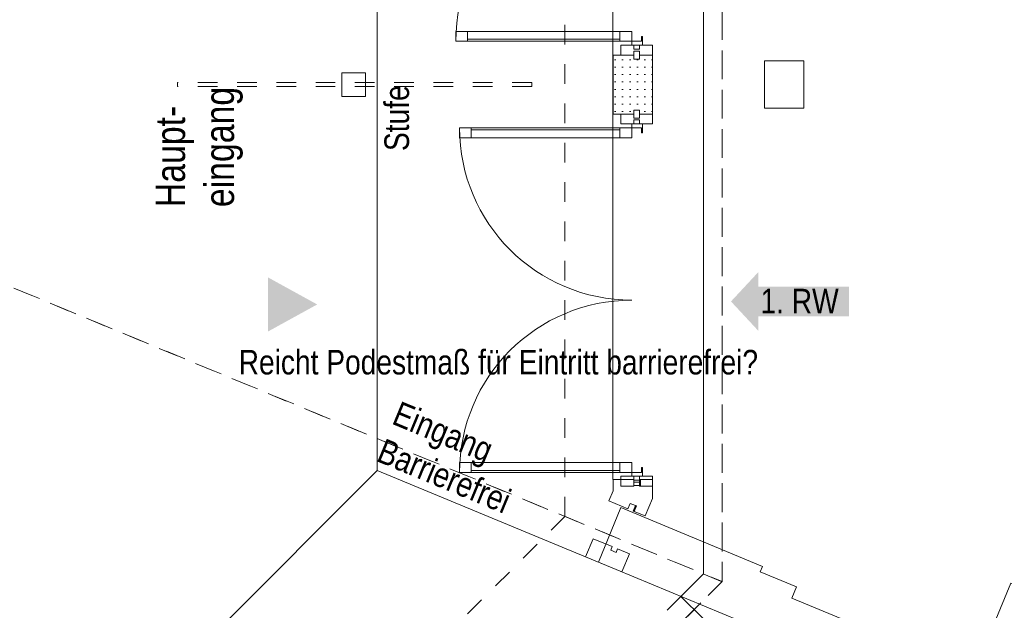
# Model space of a CAD drawing. Header units: metres. Extents: x -89 to 754, y -195 to 69.
# Tile 263 of 327: x 31.85 to 36.85, y 27.76 to 30.77. Entities that reach past the tile are written whole.
import ezdxf

# ---------------------------------------------------------------- set-up
doc = ezdxf.new("R2010")
doc.units = ezdxf.units.M
doc.header["$MEASUREMENT"] = 0
for name, pattern in [('Achse', [0.2, 0.1, -0.05, 0, -0.05]), ('Strichlinie_ eng', [0.115, 0.075, -0.04]), ('Untersicht', [0.1, 0.075, -0.025]), ('Wipeout_Contour', [1, 0, -1])]:
    doc.linetypes.add(name, pattern=pattern)
for name, color, linetype in [('00 Linien_Kreise_Splines', 7, 'Continuous'), ('10 Fassade', 7, 'Continuous'), ('10 mobile Trennwand', 7, 'Continuous'), ('10 Stütze Holz', 7, 'Continuous'), ('10 Wand außen', 7, 'Continuous'), ('30 Dach', 7, 'Continuous'), ('31 Vordach Glas_Stahl', 7, 'Continuous'), ('90 Allgemein Dokumentation', 7, 'Continuous'), ('90 Allgemein Hinweise', 7, 'Continuous'), ('95 Ausführungsplanung Beschriftung', 7, 'Continuous'), ('97 Brandschutz', 7, 'Continuous'), ('@RL_500 Einrichtung', 7, 'Continuous'), ('Abbruch_00 Linien_Kreise_Splines', 7, 'Continuous'), ('Neubau_95 Ausführungsplanung Beschriftung', 7, 'Continuous')]:
    doc.layers.add(name, color=color, linetype=linetype)
doc.styles.add('ERSTELLTER_STIL_3', font='ARIALN.TTF')

# ---------------------------------------------------------------- blocks, each defined once
blk = doc.blocks.new('Gebäudeeingang 27')
at = {"layer": '@RL_500 Einrichtung', "linetype": 'Continuous', "lineweight": 0, "true_color": 0x000000}
blk.add_hatch(color=18, dxfattribs=at).paths.add_polyline_path([(-0.125, 0.1375), (-0.125, -0.1375), (0.125, 0)])
blk = doc.blocks.new('Mobiltrennwand 27')
at = {"layer": '10 mobile Trennwand', "color": 7, "linetype": 'Continuous', "lineweight": 9, "flags": 128}
blk.add_lwpolyline([(0.08, -0.5545), (0.08, 0.5545), (0, 0.5545), (0, -0.5545)], close=True, dxfattribs=at)
blk = doc.blocks.new('Pfeil gerade 27')
at = {"layer": '97 Brandschutz', "linetype": 'Continuous', "lineweight": 18, "true_color": 0x60cd00}
blk.add_hatch(color=72, dxfattribs=at).paths.add_polyline_path([(0.3, 0), (0.1607, 0.1497), (0.1607, 0.0752), (-0.3, 0.0752), (-0.3, -0.0752), (0.1607, -0.0752), (0.1607, -0.1497)])

msp = doc.modelspace()

# ---------------------------------------------------------------- hatches: boundary and pattern name
at = {"layer": '10 Fassade', "linetype": 'Continuous', "lineweight": 9}
h = msp.add_hatch(dxfattribs=at)
h.set_pattern_fill('Gipskarton_0001', color=8, style=0, pattern_type=2)
h.set_pattern_definition([(0, (0, 0), (0, 0.0375), [0, -0.0375])])
h.paths.add_polyline_path([(34.9986, 30.5669), (34.9686, 30.5669), (34.9686, 30.5869), (34.8636, 30.5869), (34.8636, 30.2869), (34.9686, 30.2869), (34.9686, 30.3069), (34.9986, 30.3069), (34.9986, 30.2869), (35.0636, 30.2869), (35.0636, 30.5869), (34.9986, 30.5869)])
at = {"layer": '10 Fassade', "linetype": 'Continuous', "lineweight": 0, "true_color": 0x000000}
for points in [[(35.0036, 28.3984), (35.0036, 28.4284), (34.9986, 28.4284), (34.9986, 28.3984)], [(35.0036, 28.3984), (35.0036, 28.4284), (34.9986, 28.4284), (34.9986, 28.3984)], [(34.9829, 28.2945), (34.9783, 28.2964), (34.9668, 28.2687), (34.9715, 28.2668)], [(34.9829, 28.2945), (34.9783, 28.2964), (34.9668, 28.2687), (34.9715, 28.2668)]]:
    msp.add_hatch(color=18, dxfattribs=at).paths.add_polyline_path(points)

# ---------------------------------------------------------------- linework, layer by layer
at = {"layer": '00 Linien_Kreise_Splines', "color": 7, "linetype": 'Continuous', "lineweight": 9}
msp.add_line((33.6636, 28.4748), (33.6636, 32.399), dxfattribs=at)
at = {"layer": '10 Fassade', "color": 7, "linetype": 'Continuous', "lineweight": 13}
for p, q in [((34.9686, 30.6369), (34.9686, 30.6169)), ((34.9686, 30.6369), (34.9686, 30.6169)), ((34.9986, 30.6169), (34.9686, 30.6169)), ((34.9986, 30.6169), (34.9686, 30.6169)), ((34.9686, 30.6069), (34.9686, 30.5869)), ((34.9986, 30.6069), (34.9686, 30.6069)), ((34.9686, 30.6069), (34.9686, 30.5869)), ((34.9986, 30.6069), (34.9686, 30.6069)), ((34.9986, 30.6369), (34.9986, 30.6169)), ((35.0636, 30.6369), (34.9986, 30.6369)), ((34.9986, 30.6369), (34.9986, 30.6169)), ((35.0636, 30.6369), (34.9986, 30.6369)), ((34.9986, 30.6069), (34.9986, 30.5869)), ((34.9986, 30.6069), (34.9986, 30.5869)), ((35.0636, 30.6369), (35.0636, 30.5869)), ((35.0636, 30.6369), (35.0636, 30.5869)), ((34.8636, 30.5869), (34.8636, 30.2869)), ((34.9036, 30.5869), (34.8636, 30.5869)), ((34.8636, 30.5869), (34.8636, 30.2869)), ((34.9036, 30.5869), (34.8636, 30.5869)), ((34.9686, 30.5869), (34.9036, 30.5869)), ((34.9686, 30.5869), (34.9036, 30.5869)), ((34.9686, 30.5869), (34.9686, 30.5669)), ((34.9686, 30.5869), (34.9686, 30.5669)), ((34.9986, 30.5669), (34.9686, 30.5669)), ((34.9986, 30.5669), (34.9686, 30.5669)), ((34.9986, 30.5869), (34.9986, 30.5669)), ((35.0636, 30.5869), (34.9986, 30.5869)), ((34.9986, 30.5869), (34.9986, 30.5669)), ((35.0636, 30.5869), (34.9986, 30.5869)), ((35.0636, 30.5869), (35.0636, 30.2869)), ((35.0636, 30.5869), (35.0636, 30.2869)), ((34.9686, 30.3069), (34.9686, 30.2869)), ((34.9986, 30.3069), (34.9686, 30.3069)), ((34.9686, 30.3069), (34.9686, 30.2869)), ((34.9986, 30.3069), (34.9686, 30.3069)), ((34.9986, 30.3069), (34.9986, 30.2869)), ((34.9986, 30.3069), (34.9986, 30.2869)), ((34.9036, 30.2869), (34.8636, 30.2869)), ((34.9036, 30.2869), (34.8636, 30.2869)), ((34.9686, 30.2869), (34.9036, 30.2869)), ((34.9686, 30.2869), (34.9036, 30.2869)), ((34.9686, 30.2869), (34.9686, 30.2669)), ((34.9686, 30.2869), (34.9686, 30.2669)), ((34.9986, 30.2669), (34.9686, 30.2669)), ((34.9986, 30.2669), (34.9686, 30.2669)), ((34.9686, 30.2569), (34.9686, 30.2369)), ((34.9986, 30.2569), (34.9686, 30.2569)), ((34.9686, 30.2569), (34.9686, 30.2369)), ((34.9986, 30.2569), (34.9686, 30.2569)), ((35.0636, 30.2869), (34.9986, 30.2869)), ((34.9986, 30.2869), (34.9986, 30.2669)), ((35.0636, 30.2869), (34.9986, 30.2869)), ((34.9986, 30.2869), (34.9986, 30.2669)), ((34.9986, 30.2569), (34.9986, 30.2369)), ((34.9986, 30.2569), (34.9986, 30.2369)), ((35.0636, 30.2869), (35.0636, 30.2369)), ((35.0636, 30.2869), (35.0636, 30.2369)), ((35.0636, 30.2369), (34.9986, 30.2369)), ((35.0636, 30.2369), (34.9986, 30.2369)), ((34.9686, 28.4284), (34.8636, 28.4284)), ((34.9686, 28.4284), (34.8636, 28.4284)), ((34.9686, 28.4452), (34.9686, 28.4284)), ((34.9686, 28.4452), (34.9686, 28.4284)), ((34.9686, 28.4284), (34.9686, 28.4252)), ((34.9686, 28.4284), (34.9686, 28.4252)), ((34.9686, 28.4252), (34.9686, 28.4152)), ((34.9986, 28.4252), (34.9686, 28.4252)), ((34.9686, 28.4252), (34.9686, 28.4152)), ((34.9986, 28.4252), (34.9686, 28.4252)), ((34.9686, 28.4152), (34.9686, 28.3984)), ((34.9986, 28.4152), (34.9686, 28.4152)), ((34.9686, 28.4152), (34.9686, 28.3984)), ((34.9986, 28.4152), (34.9686, 28.4152)), ((34.9986, 28.4452), (34.9986, 28.4284)), ((35.0636, 28.4452), (34.9986, 28.4452)), ((34.9986, 28.4452), (34.9986, 28.4284)), ((35.0636, 28.4452), (34.9986, 28.4452)), ((34.9986, 28.4284), (34.9986, 28.4252)), ((34.9986, 28.4284), (34.9986, 28.4252)), ((34.9986, 28.4252), (34.9986, 28.4152)), ((34.9986, 28.4252), (34.9986, 28.4152)), ((34.9986, 28.4152), (34.9986, 28.3984)), ((34.9986, 28.4152), (34.9986, 28.3984)), ((35.0036, 28.4284), (35.0036, 28.3984)), ((35.0036, 28.4284), (35.0036, 28.3984)), ((35.0636, 28.4452), (35.0636, 28.4284)), ((35.0636, 28.4452), (35.0636, 28.4284)), ((35.0636, 28.4284), (35.0636, 28.3952)), ((35.0636, 28.4284), (35.0636, 28.3952)), ((34.9686, 28.3952), (34.9036, 28.3952)), ((34.9686, 28.3952), (34.9036, 28.3952)), ((34.9686, 28.3984), (34.9686, 28.3952)), ((34.9686, 28.3984), (34.9686, 28.3952)), ((35.0036, 28.3984), (34.9986, 28.3984)), ((34.9986, 28.3984), (34.9986, 28.3952)), ((35.0036, 28.3984), (34.9986, 28.3984)), ((34.9986, 28.3984), (34.9986, 28.3952)), ((35.0636, 28.3952), (34.9986, 28.3952)), ((35.0636, 28.3952), (34.9986, 28.3952)), ((34.8421, 28.3204), (34.9391, 28.2802)), ((34.8421, 28.3204), (34.9391, 28.2802)), ((34.9506, 28.3079), (34.9391, 28.2802)), ((34.9506, 28.3079), (34.9391, 28.2802)), ((34.9783, 28.2964), (34.9668, 28.2687)), ((34.9783, 28.2964), (34.9668, 28.2687)), ((34.9829, 28.2945), (34.9715, 28.2668)), ((34.9829, 28.2945), (34.9715, 28.2668)), ((34.9783, 28.2964), (34.9829, 28.2945)), ((34.9783, 28.2964), (34.9829, 28.2945)), ((34.7624, 28.1279), (34.7241, 28.0355)), ((34.7624, 28.1279), (34.7241, 28.0355)), ((34.7624, 28.1279), (34.8594, 28.0877)), ((34.7624, 28.1279), (34.8594, 28.0877)), ((34.8594, 28.0877), (34.8517, 28.0692)), ((34.8594, 28.0877), (34.8517, 28.0692)), ((34.8517, 28.0692), (34.8795, 28.0577)), ((34.8517, 28.0692), (34.8795, 28.0577)), ((34.8871, 28.0762), (34.8795, 28.0577)), ((34.8871, 28.0762), (34.8795, 28.0577)), ((34.8871, 28.0762), (34.9472, 28.0514)), ((34.8871, 28.0762), (34.9472, 28.0514)), ((34.9472, 28.0514), (34.9089, 27.959)), ((34.9472, 28.0514), (34.9089, 27.959)), ((34.7241, 28.0355), (34.9089, 27.959)), ((34.7241, 28.0355), (34.9089, 27.959)), ((35.2088, 27.8347), (35.1381, 27.764)), ((35.2088, 27.8347), (35.3219, 27.7216))]:
    msp.add_line(p, q, dxfattribs=at)
at = {"layer": '10 Fassade', "color": 7, "linetype": 'Continuous', "lineweight": 9}
for q in [(35.1381, 27.764), (35.3219, 27.7216)]:
    msp.add_line((35.2088, 27.8347), q, dxfattribs=at)
at = {"layer": '10 Fassade', "color": 7, "linetype": 'Continuous', "lineweight": 13, "flags": 128}
for points in [[(35.0136, 30.6369), (35.0136, 30.6819), (35.0086, 30.6819), (35.0086, 30.6569), (34.9586, 30.6569), (34.9586, 30.6369)], [(35.0136, 30.6369), (35.0136, 30.6819), (35.0086, 30.6819), (35.0086, 30.6569), (34.9586, 30.6569), (34.9586, 30.6369)], [(34.9586, 30.2369), (34.9586, 30.2169), (35.0086, 30.2169), (35.0086, 30.1919), (35.0136, 30.1919), (35.0136, 30.2369)], [(34.9586, 30.2369), (34.9586, 30.2169), (35.0086, 30.2169), (35.0086, 30.1919), (35.0136, 30.1919), (35.0136, 30.2369)], [(35.0136, 28.4452), (35.0136, 28.4902), (35.0086, 28.4902), (35.0086, 28.4652), (34.9586, 28.4652), (34.9586, 28.4452)], [(35.0136, 28.4452), (35.0136, 28.4902), (35.0086, 28.4902), (35.0086, 28.4652), (34.9586, 28.4652), (34.9586, 28.4452)]]:
    msp.add_lwpolyline(points, close=True, dxfattribs=at)
for points in [[(34.8636, 28.4284), (34.8636, 28.3722), (34.8421, 28.3204)], [(34.8636, 28.4284), (34.8636, 28.3722), (34.8421, 28.3204)], [(35.0636, 28.4284), (35.0036, 28.4284), (34.9986, 28.4284)], [(35.0636, 28.4284), (35.0036, 28.4284), (34.9986, 28.4284)], [(34.9986, 28.3984), (34.9836, 28.3984), (34.9686, 28.3984)], [(34.9986, 28.3984), (34.9836, 28.3984), (34.9686, 28.3984)], [(35.0636, 28.3952), (35.0636, 28.3324), (35.0269, 28.2438)], [(35.0636, 28.3952), (35.0636, 28.3324), (35.0269, 28.2438)], [(34.9506, 28.3079), (34.9645, 28.3022), (34.9783, 28.2964)], [(34.9506, 28.3079), (34.9645, 28.3022), (34.9783, 28.2964)], [(34.9668, 28.2687), (34.9715, 28.2668), (35.0269, 28.2438)], [(34.9668, 28.2687), (34.9715, 28.2668), (35.0269, 28.2438)]]:
    msp.add_lwpolyline(points, dxfattribs=at)
at = {"layer": '10 Stütze Holz', "color": 7, "linetype": 'Continuous', "lineweight": 13, "flags": 128}
msp.add_lwpolyline([(35.8336, 30.3169), (35.8336, 30.5569), (35.6336, 30.5569), (35.6336, 30.3169)], close=True, dxfattribs=at)
msp.add_lwpolyline([(35.7736, 27.8254), (35.7975, 27.8831), (35.6127, 27.9597)], dxfattribs=at)
at = {"layer": '10 Wand außen', "color": 7, "linetype": 'Continuous', "lineweight": 9, "flags": 128}
for points in [[(34.9036, 28.2859), (34.7888, 28.0087)], [(35.6242, 27.9874), (34.9036, 28.2859)], [(34.7888, 28.0087), (35.5094, 27.7102)], [(35.6127, 27.9597), (35.6242, 27.9874)], [(36.6975, 27.4427), (35.7736, 27.8254)]]:
    msp.add_lwpolyline(points, dxfattribs=at)
at = {"layer": '30 Dach', "color": 7, "linetype": 'Strichlinie_ eng', "lineweight": 9}
msp.add_line((34.6189, 28.2414), (31.514, 25.1366), dxfattribs=at)
at = {"layer": '31 Vordach Glas_Stahl', "color": 7, "linetype": 'Achse', "lineweight": 9}
for p, q in [((35.4186, 27.9103), (35.4186, 32.9636)), ((31.8453, 24.3369), (35.4186, 27.9103))]:
    msp.add_line(p, q, dxfattribs=at)
at = {"layer": '31 Vordach Glas_Stahl', "color": 7, "linetype": 'Untersicht', "lineweight": 13, "flags": 128}
for points in [[(35.4186, 32.9636), (35.4186, 27.9096)], [(35.4186, 32.9636), (35.4186, 27.9096)], [(35.4186, 27.9103), (31.8453, 24.337)], [(35.4186, 27.9103), (31.8453, 24.337)]]:
    msp.add_lwpolyline(points, dxfattribs=at)
at = {"layer": '31 Vordach Glas_Stahl', "color": 7, "linetype": 'Continuous', "lineweight": 13, "flags": 128}
msp.add_lwpolyline([(33.4836, 30.4969), (33.4836, 30.3769), (33.6036, 30.3769), (33.6036, 30.4969)], close=True, dxfattribs=at)
at = {"layer": '31 Vordach Glas_Stahl', "color": 7, "linetype": 'Untersicht', "lineweight": 9, "flags": 128}
for points in [[(32.6476, 30.4469), (32.6476, 30.4269)], [(34.4509, 30.4469), (32.6476, 30.4469)], [(32.6476, 30.4469), (32.6476, 30.4269)], [(34.4509, 30.4469), (32.6476, 30.4469)], [(34.4509, 30.4269), (32.6476, 30.4269)], [(34.4509, 30.4269), (32.6476, 30.4269)], [(34.4509, 30.4469), (34.4509, 30.4269)], [(34.4509, 30.4469), (34.4509, 30.4269)]]:
    msp.add_lwpolyline(points, dxfattribs=at)
at = {"layer": '90 Allgemein Dokumentation', "color": 7, "linetype": 'Continuous', "lineweight": 9}
msp.add_line((33.6636, 28.4748), (31.1659, 25.9771), dxfattribs=at)
at = {"layer": 'Abbruch_00 Linien_Kreise_Splines', "color": 7, "linetype": 'Continuous', "lineweight": 9}
for p, q in [((35.3236, 27.9495), (35.3236, 32.9243)), ((34.7888, 28.0087), (34.9036, 28.2859)), ((35.2088, 27.8347), (35.3236, 27.9495))]:
    msp.add_line(p, q, dxfattribs=at)

# ---------------------------------------------------------------- block references
at = {"layer": '10 mobile Trennwand', "color": 7, "linetype": 'Continuous', "lineweight": 9, "rotation": 337.4999999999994}
msp.add_blockref('Mobiltrennwand 27', (36.6755, 27.3896), dxfattribs=at)
at = {"layer": '97 Brandschutz', "color": 7, "linetype": 'Continuous', "lineweight": 13, "xscale": -1}
msp.add_blockref('Pfeil gerade 27', (35.7636, 29.3343), dxfattribs=at)
at = {"layer": '@RL_500 Einrichtung', "color": 253, "linetype": 'Continuous', "lineweight": 13, "true_color": 0x9f9f9f}
msp.add_blockref('Gebäudeeingang 27', (33.2336, 29.319), dxfattribs=at)

# ---------------------------------------------------------------- texts
at = {"layer": '90 Allgemein Hinweise', "color": 6, "linetype": 'Continuous', "lineweight": 18, "insert": (32.9592, 28.9614), "char_height": 0.125, "attachment_point": 7, "style": 'ERSTELLTER_STIL_3'}
msp.add_mtext('\\A1;{\\pql;\\fArial Narrow|b0|i0|c0|p0;\\W1.000000;Reicht Podestmaß für \\fArial Narrow|b0|i0|c0|p0;\\W1.000000;E\\fArial Narrow|b0|i0|c0|p0;\\W1.000000;intritt barrierefrei?}', dxfattribs=at)
at = {"layer": '95 Ausführungsplanung Beschriftung', "color": 7, "linetype": 'Continuous', "lineweight": 9, "insert": (32.5364, 29.8138), "char_height": 0.15, "attachment_point": 1, "rotation": 90, "line_spacing_factor": 0.996837, "style": 'ERSTELLTER_STIL_3'}
msp.add_mtext('\\A1;{\\pql;\\fArial Narrow|b0|i0|c0|p0;\\W1.000000;Haupt\\fArial Narrow|b0|i0|c0|p0;\\W1.000000;-\\P\\pql;\\fArial Narrow|b0|i0|c0|p0;\\W1.000000;eingang}', dxfattribs=at)
at = {"layer": '97 Brandschutz', "color": 7, "linetype": 'Continuous', "lineweight": 9, "insert": (35.6136, 29.3986), "char_height": 0.125, "attachment_point": 1, "style": 'ERSTELLTER_STIL_3'}
msp.add_mtext('\\A1;{\\pql;\\fArial Narrow|b0|i0|c0|p0;\\W1.000000;1. RW}', dxfattribs=at)
at = {"layer": '@RL_500 Einrichtung', "color": 7, "linetype": 'Continuous', "lineweight": 9, "insert": (33.7005, 30.099), "char_height": 0.125, "attachment_point": 1, "rotation": 90, "style": 'ERSTELLTER_STIL_3'}
msp.add_mtext('\\A1;{\\pql;\\fArial Narrow|b0|i0|c0|p0;\\W1.000000;Stufe}', dxfattribs=at)

# ---------------------------------------------------------------- wipeouts: each hides what was drawn before it
at = {"color": 254, "linetype": 'Wipeout_Contour', "lineweight": 0, "ltscale": 184.71692}
msp.add_wipeout([(34.8986, 30.7069), (34.124, 30.7069), (34.124, 30.6569), (34.8986, 30.6569)], dxfattribs=at).dxf.layer = '10 Fassade'
at = {"color": 254, "linetype": 'Wipeout_Contour', "lineweight": 0, "ltscale": 183.448766}
msp.add_wipeout([(34.8986, 30.1669), (34.8986, 30.2169), (34.1427, 30.2169), (34.1427, 30.1669)], dxfattribs=at).dxf.layer = '10 Fassade'
at = {"color": 254, "linetype": 'Wipeout_Contour', "lineweight": 0, "ltscale": 179.041013}
msp.add_wipeout([(34.8986, 28.5152), (34.1427, 28.5152), (34.1427, 28.4652), (34.8986, 28.4652)], dxfattribs=at).dxf.layer = '10 Fassade'

# ---------------------------------------------------------------- next in the draw order: linework, layer by layer
at = {"layer": '10 Fassade', "color": 7, "linetype": 'Continuous', "lineweight": 13}
for p, q in [((34.8986, 30.7069), (34.124, 30.7069)), ((34.8986, 30.6669), (34.124, 30.6669)), ((34.8986, 30.6569), (34.124, 30.6569)), ((34.9036, 30.6369), (34.9036, 30.5869)), ((34.9686, 30.6369), (34.9036, 30.6369)), ((34.9036, 30.2869), (34.9036, 30.2369)), ((34.8986, 30.2169), (34.1427, 30.2169)), ((34.8986, 30.2069), (34.1427, 30.2069)), ((34.9686, 30.2369), (34.9036, 30.2369)), ((34.8986, 30.1669), (34.1427, 30.1669)), ((34.8986, 28.5152), (34.1427, 28.5152)), ((34.8986, 28.4752), (34.1427, 28.4752)), ((34.8986, 28.4652), (34.1427, 28.4652)), ((34.9036, 28.4452), (34.9036, 28.3952)), ((34.9686, 28.4452), (34.9036, 28.4452))]:
    msp.add_line(p, q, dxfattribs=at)
at = {"layer": '10 Fassade', "color": 7, "linetype": 'Continuous', "lineweight": 13, "flags": 128}
for points in [[(34.124, 30.7069), (34.064, 30.7069), (34.064, 30.6569), (34.124, 30.6569)], [(34.8986, 30.7069), (34.124, 30.7069), (34.124, 30.6569), (34.8986, 30.6569)], [(34.9586, 30.7069), (34.8986, 30.7069), (34.8986, 30.6569), (34.9586, 30.6569)], [(34.1427, 30.1669), (34.0827, 30.1669), (34.0827, 30.2169), (34.1427, 30.2169)], [(34.8986, 30.1669), (34.1427, 30.1669), (34.1427, 30.2169), (34.8986, 30.2169)], [(34.9586, 30.1669), (34.8986, 30.1669), (34.8986, 30.2169), (34.9586, 30.2169)], [(34.1427, 28.5152), (34.0827, 28.5152), (34.0827, 28.4652), (34.1427, 28.4652)], [(34.8986, 28.5152), (34.1427, 28.5152), (34.1427, 28.4652), (34.8986, 28.4652)], [(34.9586, 28.5152), (34.8986, 28.5152), (34.8986, 28.4652), (34.9586, 28.4652)]]:
    msp.add_lwpolyline(points, close=True, dxfattribs=at)
at = {"layer": '10 Fassade', "color": 7, "linetype": 'Continuous', "lineweight": 9}
for centre, radius, start, end in [((34.9586, 30.6569), 0.8946, 90, 180), ((34.9586, 30.2169), 0.8758, 180, 270), ((34.9586, 28.4652), 0.8758, 90, 180)]:
    msp.add_arc(centre, radius, start, end, dxfattribs=at)

# ---------------------------------------------------------------- next in the draw order: wipeouts: each hides what was drawn before it
at = {"color": 254, "linetype": 'Wipeout_Contour', "lineweight": 0, "ltscale": 184.71692}
msp.add_wipeout([(34.8986, 30.7069), (34.124, 30.7069), (34.124, 30.6569), (34.8986, 30.6569)], dxfattribs=at).dxf.layer = '10 Fassade'
at = {"color": 254, "linetype": 'Wipeout_Contour', "lineweight": 0, "ltscale": 183.448766}
msp.add_wipeout([(34.8986, 30.1669), (34.8986, 30.2169), (34.1427, 30.2169), (34.1427, 30.1669)], dxfattribs=at).dxf.layer = '10 Fassade'
at = {"color": 254, "linetype": 'Wipeout_Contour', "lineweight": 0, "ltscale": 179.041013}
msp.add_wipeout([(34.8986, 28.5152), (34.1427, 28.5152), (34.1427, 28.4652), (34.8986, 28.4652)], dxfattribs=at).dxf.layer = '10 Fassade'

# ---------------------------------------------------------------- next in the draw order: linework, layer by layer
at = {"layer": '00 Linien_Kreise_Splines', "color": 7, "linetype": 'Continuous', "lineweight": 9}
for p, q in [((34.8631, 32.4505), (34.8631, 28.4287)), ((34.7241, 28.0355), (33.6636, 28.4748))]:
    msp.add_line(p, q, dxfattribs=at)
at = {"layer": '10 Fassade', "color": 7, "linetype": 'Continuous', "lineweight": 13}
for p, q in [((34.8986, 30.7069), (34.124, 30.7069)), ((34.8986, 30.6669), (34.124, 30.6669)), ((34.8986, 30.6569), (34.124, 30.6569)), ((34.9036, 30.6369), (34.9036, 30.5869)), ((34.9686, 30.6369), (34.9036, 30.6369)), ((34.9036, 30.2869), (34.9036, 30.2369)), ((34.8986, 30.2169), (34.1427, 30.2169)), ((34.8986, 30.2069), (34.1427, 30.2069)), ((34.9686, 30.2369), (34.9036, 30.2369)), ((34.8986, 30.1669), (34.1427, 30.1669)), ((34.8986, 28.5152), (34.1427, 28.5152)), ((34.8986, 28.4752), (34.1427, 28.4752)), ((34.8986, 28.4652), (34.1427, 28.4652)), ((34.9036, 28.4452), (34.9036, 28.3952)), ((34.9686, 28.4452), (34.9036, 28.4452))]:
    msp.add_line(p, q, dxfattribs=at)
at = {"layer": '10 Fassade', "color": 7, "linetype": 'Continuous', "lineweight": 13, "flags": 128}
for points in [[(34.124, 30.7069), (34.064, 30.7069), (34.064, 30.6569), (34.124, 30.6569)], [(34.8986, 30.7069), (34.124, 30.7069), (34.124, 30.6569), (34.8986, 30.6569)], [(34.9586, 30.7069), (34.8986, 30.7069), (34.8986, 30.6569), (34.9586, 30.6569)], [(34.1427, 30.1669), (34.0827, 30.1669), (34.0827, 30.2169), (34.1427, 30.2169)], [(34.8986, 30.1669), (34.1427, 30.1669), (34.1427, 30.2169), (34.8986, 30.2169)], [(34.9586, 30.1669), (34.8986, 30.1669), (34.8986, 30.2169), (34.9586, 30.2169)], [(34.1427, 28.5152), (34.0827, 28.5152), (34.0827, 28.4652), (34.1427, 28.4652)], [(34.8986, 28.5152), (34.1427, 28.5152), (34.1427, 28.4652), (34.8986, 28.4652)], [(34.9586, 28.5152), (34.8986, 28.5152), (34.8986, 28.4652), (34.9586, 28.4652)]]:
    msp.add_lwpolyline(points, close=True, dxfattribs=at)
at = {"layer": '10 Fassade', "color": 7, "linetype": 'Continuous', "lineweight": 9}
for centre, radius, start, end in [((34.9586, 30.6569), 0.8946, 90, 180), ((34.9586, 30.2169), 0.8758, 180, 270), ((34.9586, 28.4652), 0.8758, 90, 180)]:
    msp.add_arc(centre, radius, start, end, dxfattribs=at)
at = {"layer": '30 Dach', "color": 7, "linetype": 'Strichlinie_ eng', "lineweight": 9}
msp.add_line((34.6189, 28.2414), (34.6189, 32.6324), dxfattribs=at)
msp.add_lwpolyline([(31.6686, 29.4635), (34.6189, 28.2415)], dxfattribs=at)
at = {"layer": '31 Vordach Glas_Stahl', "color": 7, "linetype": 'Untersicht', "lineweight": 13, "flags": 128}
for points in [[(31.6686, 29.4635), (35.4186, 27.9103)], [(31.6686, 29.4635), (35.4186, 27.9103)], [(35.4186, 27.9096), (31.6686, 29.4629)], [(35.4186, 27.9096), (31.6686, 29.4629)]]:
    msp.add_lwpolyline(points, dxfattribs=at)

# ---------------------------------------------------------------- next in the draw order: texts
at = {"layer": 'Neubau_95 Ausführungsplanung Beschriftung', "color": 7, "linetype": 'Continuous', "lineweight": 9, "insert": (33.7803, 28.8298), "char_height": 0.125, "attachment_point": 1, "rotation": 337.5, "line_spacing_factor": 0.984149, "style": 'ERSTELLTER_STIL_3'}
msp.add_mtext('\\A1;{\\pql;\\fArial Narrow|b0|i0|c0|p0;\\W1.000000;Eingang \\P\\pql;\\fArial Narrow|b0|i0|c0|p0;\\W1.000000;Barrierefrei}', dxfattribs=at)

doc.saveas('drawing.dxf')
